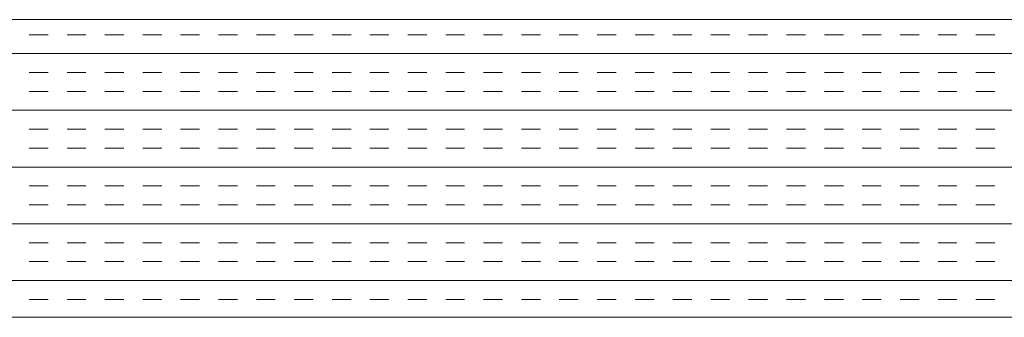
# Model space of a CAD drawing. Extents: x 3940905 to 4145695, y 925352 to 1109797.
# Tile 825 of 1056: x 4041040 to 4041206, y 1099952 to 1100002. Entities that reach past the tile are written whole.
import ezdxf

# ---------------------------------------------------------------- set-up
doc = ezdxf.new("R2010")
doc.units = 0
doc.header["$LTSCALE"] = 750
doc.header["$MEASUREMENT"] = 0
doc.layers.add('CKD Equipments', color=252, linetype='CONTINUOUS', lineweight=0)

msp = doc.modelspace()

# ---------------------------------------------------------------- linework, layer by layer
at = {"layer": 'CKD Equipments'}
for p, q in [((4040574.42, 1100001.64, -7.61), (4041292.42, 1100001.64, -7.61)), ((4040524.42, 1099951.64, -7.61), (4041342.42, 1099951.64, -7.61))]:
    msp.add_line(p, q, dxfattribs=at)
at = {"layer": 'CKD Equipments', "color": 4, "linetype": 'Continuous'}
for p, q in [((4041045.25, 1099999.11, -7.61), (4041042.07, 1099999.11, -7.61)), ((4041051.6, 1099999.11, -7.61), (4041048.42, 1099999.11, -7.61)), ((4041057.95, 1099999.11, -7.61), (4041054.77, 1099999.11, -7.61)), ((4041064.3, 1099999.11, -7.61), (4041061.12, 1099999.11, -7.61)), ((4041070.65, 1099999.11, -7.61), (4041067.47, 1099999.11, -7.61)), ((4041077, 1099999.11, -7.61), (4041073.82, 1099999.11, -7.61)), ((4041083.35, 1099999.11, -7.61), (4041080.17, 1099999.11, -7.61)), ((4041089.7, 1099999.11, -7.61), (4041086.52, 1099999.11, -7.61)), ((4041096.05, 1099999.11, -7.61), (4041092.87, 1099999.11, -7.61)), ((4041102.4, 1099999.11, -7.61), (4041099.22, 1099999.11, -7.61)), ((4041108.75, 1099999.11, -7.61), (4041105.57, 1099999.11, -7.61)), ((4041115.1, 1099999.11, -7.61), (4041111.92, 1099999.11, -7.61)), ((4041121.45, 1099999.11, -7.61), (4041118.27, 1099999.11, -7.61)), ((4041127.8, 1099999.11, -7.61), (4041124.62, 1099999.11, -7.61)), ((4041134.15, 1099999.11, -7.61), (4041130.97, 1099999.11, -7.61)), ((4041140.5, 1099999.11, -7.61), (4041137.32, 1099999.11, -7.61)), ((4041146.85, 1099999.11, -7.61), (4041143.67, 1099999.11, -7.61)), ((4041153.2, 1099999.11, -7.61), (4041150.02, 1099999.11, -7.61)), ((4041159.55, 1099999.11, -7.61), (4041156.37, 1099999.11, -7.61)), ((4041165.9, 1099999.11, -7.61), (4041162.72, 1099999.11, -7.61)), ((4041172.25, 1099999.11, -7.61), (4041169.07, 1099999.11, -7.61)), ((4041178.6, 1099999.11, -7.61), (4041175.42, 1099999.11, -7.61)), ((4041184.95, 1099999.11, -7.61), (4041181.77, 1099999.11, -7.61)), ((4041191.3, 1099999.11, -7.61), (4041188.12, 1099999.11, -7.61)), ((4041197.65, 1099999.11, -7.61), (4041194.47, 1099999.11, -7.61)), ((4041204, 1099999.11, -7.61), (4041200.82, 1099999.11, -7.61)), ((4041342.42, 1099995.93, -7.61), (4040524.42, 1099995.93, -7.61)), ((4041045.25, 1099992.76, -7.61), (4041042.07, 1099992.76, -7.61)), ((4041051.6, 1099992.76, -7.61), (4041048.42, 1099992.76, -7.61)), ((4041057.95, 1099992.76, -7.61), (4041054.77, 1099992.76, -7.61)), ((4041064.3, 1099992.76, -7.61), (4041061.12, 1099992.76, -7.61)), ((4041070.65, 1099992.76, -7.61), (4041067.47, 1099992.76, -7.61)), ((4041077, 1099992.76, -7.61), (4041073.82, 1099992.76, -7.61)), ((4041083.35, 1099992.76, -7.61), (4041080.17, 1099992.76, -7.61)), ((4041089.7, 1099992.76, -7.61), (4041086.52, 1099992.76, -7.61)), ((4041096.05, 1099992.76, -7.61), (4041092.87, 1099992.76, -7.61)), ((4041102.4, 1099992.76, -7.61), (4041099.22, 1099992.76, -7.61)), ((4041108.75, 1099992.76, -7.61), (4041105.57, 1099992.76, -7.61)), ((4041115.1, 1099992.76, -7.61), (4041111.92, 1099992.76, -7.61)), ((4041121.45, 1099992.76, -7.61), (4041118.27, 1099992.76, -7.61)), ((4041127.8, 1099992.76, -7.61), (4041124.62, 1099992.76, -7.61)), ((4041134.15, 1099992.76, -7.61), (4041130.97, 1099992.76, -7.61)), ((4041140.5, 1099992.76, -7.61), (4041137.32, 1099992.76, -7.61)), ((4041146.85, 1099992.76, -7.61), (4041143.67, 1099992.76, -7.61)), ((4041153.2, 1099992.76, -7.61), (4041150.02, 1099992.76, -7.61)), ((4041159.55, 1099992.76, -7.61), (4041156.37, 1099992.76, -7.61)), ((4041165.9, 1099992.76, -7.61), (4041162.72, 1099992.76, -7.61)), ((4041172.25, 1099992.76, -7.61), (4041169.07, 1099992.76, -7.61)), ((4041178.6, 1099992.76, -7.61), (4041175.42, 1099992.76, -7.61)), ((4041184.95, 1099992.76, -7.61), (4041181.77, 1099992.76, -7.61)), ((4041191.3, 1099992.76, -7.61), (4041188.12, 1099992.76, -7.61)), ((4041197.65, 1099992.76, -7.61), (4041194.47, 1099992.76, -7.61)), ((4041204, 1099992.76, -7.61), (4041200.82, 1099992.76, -7.61)), ((4041045.25, 1099989.58, -7.61), (4041042.07, 1099989.58, -7.61)), ((4041051.6, 1099989.58, -7.61), (4041048.42, 1099989.58, -7.61)), ((4041057.95, 1099989.58, -7.61), (4041054.77, 1099989.58, -7.61)), ((4041064.3, 1099989.58, -7.61), (4041061.12, 1099989.58, -7.61)), ((4041070.65, 1099989.58, -7.61), (4041067.47, 1099989.58, -7.61)), ((4041077, 1099989.58, -7.61), (4041073.82, 1099989.58, -7.61)), ((4041083.35, 1099989.58, -7.61), (4041080.17, 1099989.58, -7.61)), ((4041089.7, 1099989.58, -7.61), (4041086.52, 1099989.58, -7.61)), ((4041096.05, 1099989.58, -7.61), (4041092.87, 1099989.58, -7.61)), ((4041102.4, 1099989.58, -7.61), (4041099.22, 1099989.58, -7.61)), ((4041108.75, 1099989.58, -7.61), (4041105.57, 1099989.58, -7.61)), ((4041115.1, 1099989.58, -7.61), (4041111.92, 1099989.58, -7.61)), ((4041121.45, 1099989.58, -7.61), (4041118.27, 1099989.58, -7.61)), ((4041127.8, 1099989.58, -7.61), (4041124.62, 1099989.58, -7.61)), ((4041134.15, 1099989.58, -7.61), (4041130.97, 1099989.58, -7.61)), ((4041140.5, 1099989.58, -7.61), (4041137.32, 1099989.58, -7.61)), ((4041146.85, 1099989.58, -7.61), (4041143.67, 1099989.58, -7.61)), ((4041153.2, 1099989.58, -7.61), (4041150.02, 1099989.58, -7.61)), ((4041159.55, 1099989.58, -7.61), (4041156.37, 1099989.58, -7.61)), ((4041165.9, 1099989.58, -7.61), (4041162.72, 1099989.58, -7.61)), ((4041172.25, 1099989.58, -7.61), (4041169.07, 1099989.58, -7.61)), ((4041178.6, 1099989.58, -7.61), (4041175.42, 1099989.58, -7.61)), ((4041184.95, 1099989.58, -7.61), (4041181.77, 1099989.58, -7.61)), ((4041191.3, 1099989.58, -7.61), (4041188.12, 1099989.58, -7.61)), ((4041197.65, 1099989.58, -7.61), (4041194.47, 1099989.58, -7.61)), ((4041204, 1099989.58, -7.61), (4041200.82, 1099989.58, -7.61)), ((4041342.42, 1099986.41, -7.61), (4040524.42, 1099986.41, -7.61)), ((4041045.25, 1099983.23, -7.61), (4041042.07, 1099983.23, -7.61)), ((4041051.6, 1099983.23, -7.61), (4041048.42, 1099983.23, -7.61)), ((4041057.95, 1099983.23, -7.61), (4041054.77, 1099983.23, -7.61)), ((4041064.3, 1099983.23, -7.61), (4041061.12, 1099983.23, -7.61)), ((4041070.65, 1099983.23, -7.61), (4041067.47, 1099983.23, -7.61)), ((4041077, 1099983.23, -7.61), (4041073.82, 1099983.23, -7.61)), ((4041083.35, 1099983.23, -7.61), (4041080.17, 1099983.23, -7.61)), ((4041089.7, 1099983.23, -7.61), (4041086.52, 1099983.23, -7.61)), ((4041096.05, 1099983.23, -7.61), (4041092.87, 1099983.23, -7.61)), ((4041102.4, 1099983.23, -7.61), (4041099.22, 1099983.23, -7.61)), ((4041108.75, 1099983.23, -7.61), (4041105.57, 1099983.23, -7.61)), ((4041115.1, 1099983.23, -7.61), (4041111.92, 1099983.23, -7.61)), ((4041121.45, 1099983.23, -7.61), (4041118.27, 1099983.23, -7.61)), ((4041127.8, 1099983.23, -7.61), (4041124.62, 1099983.23, -7.61)), ((4041134.15, 1099983.23, -7.61), (4041130.97, 1099983.23, -7.61)), ((4041140.5, 1099983.23, -7.61), (4041137.32, 1099983.23, -7.61)), ((4041146.85, 1099983.23, -7.61), (4041143.67, 1099983.23, -7.61)), ((4041153.2, 1099983.23, -7.61), (4041150.02, 1099983.23, -7.61)), ((4041159.55, 1099983.23, -7.61), (4041156.37, 1099983.23, -7.61)), ((4041165.9, 1099983.23, -7.61), (4041162.72, 1099983.23, -7.61)), ((4041172.25, 1099983.23, -7.61), (4041169.07, 1099983.23, -7.61)), ((4041178.6, 1099983.23, -7.61), (4041175.42, 1099983.23, -7.61)), ((4041184.95, 1099983.23, -7.61), (4041181.77, 1099983.23, -7.61)), ((4041191.3, 1099983.23, -7.61), (4041188.12, 1099983.23, -7.61)), ((4041197.65, 1099983.23, -7.61), (4041194.47, 1099983.23, -7.61)), ((4041204, 1099983.23, -7.61), (4041200.82, 1099983.23, -7.61)), ((4041045.25, 1099980.06, -7.61), (4041042.07, 1099980.06, -7.61)), ((4041051.6, 1099980.06, -7.61), (4041048.42, 1099980.06, -7.61)), ((4041057.95, 1099980.06, -7.61), (4041054.77, 1099980.06, -7.61)), ((4041064.3, 1099980.06, -7.61), (4041061.12, 1099980.06, -7.61)), ((4041070.65, 1099980.06, -7.61), (4041067.47, 1099980.06, -7.61)), ((4041077, 1099980.06, -7.61), (4041073.82, 1099980.06, -7.61)), ((4041083.35, 1099980.06, -7.61), (4041080.17, 1099980.06, -7.61)), ((4041089.7, 1099980.06, -7.61), (4041086.52, 1099980.06, -7.61)), ((4041096.05, 1099980.06, -7.61), (4041092.87, 1099980.06, -7.61)), ((4041102.4, 1099980.06, -7.61), (4041099.22, 1099980.06, -7.61)), ((4041108.75, 1099980.06, -7.61), (4041105.57, 1099980.06, -7.61)), ((4041115.1, 1099980.06, -7.61), (4041111.92, 1099980.06, -7.61)), ((4041121.45, 1099980.06, -7.61), (4041118.27, 1099980.06, -7.61)), ((4041127.8, 1099980.06, -7.61), (4041124.62, 1099980.06, -7.61)), ((4041134.15, 1099980.06, -7.61), (4041130.97, 1099980.06, -7.61)), ((4041140.5, 1099980.06, -7.61), (4041137.32, 1099980.06, -7.61)), ((4041146.85, 1099980.06, -7.61), (4041143.67, 1099980.06, -7.61)), ((4041153.2, 1099980.06, -7.61), (4041150.02, 1099980.06, -7.61)), ((4041159.55, 1099980.06, -7.61), (4041156.37, 1099980.06, -7.61)), ((4041165.9, 1099980.06, -7.61), (4041162.72, 1099980.06, -7.61)), ((4041172.25, 1099980.06, -7.61), (4041169.07, 1099980.06, -7.61)), ((4041178.6, 1099980.06, -7.61), (4041175.42, 1099980.06, -7.61)), ((4041184.95, 1099980.06, -7.61), (4041181.77, 1099980.06, -7.61)), ((4041191.3, 1099980.06, -7.61), (4041188.12, 1099980.06, -7.61)), ((4041197.65, 1099980.06, -7.61), (4041194.47, 1099980.06, -7.61)), ((4041204, 1099980.06, -7.61), (4041200.82, 1099980.06, -7.61)), ((4041342.42, 1099976.88, -7.61), (4040524.42, 1099976.88, -7.61)), ((4041045.25, 1099973.71, -7.61), (4041042.07, 1099973.71, -7.61)), ((4041051.6, 1099973.71, -7.61), (4041048.42, 1099973.71, -7.61)), ((4041057.95, 1099973.71, -7.61), (4041054.77, 1099973.71, -7.61)), ((4041064.3, 1099973.71, -7.61), (4041061.12, 1099973.71, -7.61)), ((4041070.65, 1099973.71, -7.61), (4041067.47, 1099973.71, -7.61)), ((4041077, 1099973.71, -7.61), (4041073.82, 1099973.71, -7.61)), ((4041083.35, 1099973.71, -7.61), (4041080.17, 1099973.71, -7.61)), ((4041089.7, 1099973.71, -7.61), (4041086.52, 1099973.71, -7.61)), ((4041096.05, 1099973.71, -7.61), (4041092.87, 1099973.71, -7.61)), ((4041102.4, 1099973.71, -7.61), (4041099.22, 1099973.71, -7.61)), ((4041108.75, 1099973.71, -7.61), (4041105.57, 1099973.71, -7.61)), ((4041115.1, 1099973.71, -7.61), (4041111.92, 1099973.71, -7.61)), ((4041121.45, 1099973.71, -7.61), (4041118.27, 1099973.71, -7.61)), ((4041127.8, 1099973.71, -7.61), (4041124.62, 1099973.71, -7.61)), ((4041134.15, 1099973.71, -7.61), (4041130.97, 1099973.71, -7.61)), ((4041140.5, 1099973.71, -7.61), (4041137.32, 1099973.71, -7.61)), ((4041146.85, 1099973.71, -7.61), (4041143.67, 1099973.71, -7.61)), ((4041153.2, 1099973.71, -7.61), (4041150.02, 1099973.71, -7.61)), ((4041159.55, 1099973.71, -7.61), (4041156.37, 1099973.71, -7.61)), ((4041165.9, 1099973.71, -7.61), (4041162.72, 1099973.71, -7.61)), ((4041172.25, 1099973.71, -7.61), (4041169.07, 1099973.71, -7.61)), ((4041178.6, 1099973.71, -7.61), (4041175.42, 1099973.71, -7.61)), ((4041184.95, 1099973.71, -7.61), (4041181.77, 1099973.71, -7.61)), ((4041191.3, 1099973.71, -7.61), (4041188.12, 1099973.71, -7.61)), ((4041197.65, 1099973.71, -7.61), (4041194.47, 1099973.71, -7.61)), ((4041204, 1099973.71, -7.61), (4041200.82, 1099973.71, -7.61)), ((4041045.25, 1099970.53, -7.61), (4041042.07, 1099970.53, -7.61)), ((4041051.6, 1099970.53, -7.61), (4041048.42, 1099970.53, -7.61)), ((4041057.95, 1099970.53, -7.61), (4041054.77, 1099970.53, -7.61)), ((4041064.3, 1099970.53, -7.61), (4041061.12, 1099970.53, -7.61)), ((4041070.65, 1099970.53, -7.61), (4041067.47, 1099970.53, -7.61)), ((4041077, 1099970.53, -7.61), (4041073.82, 1099970.53, -7.61)), ((4041083.35, 1099970.53, -7.61), (4041080.17, 1099970.53, -7.61)), ((4041089.7, 1099970.53, -7.61), (4041086.52, 1099970.53, -7.61)), ((4041096.05, 1099970.53, -7.61), (4041092.87, 1099970.53, -7.61)), ((4041102.4, 1099970.53, -7.61), (4041099.22, 1099970.53, -7.61)), ((4041108.75, 1099970.53, -7.61), (4041105.57, 1099970.53, -7.61)), ((4041115.1, 1099970.53, -7.61), (4041111.92, 1099970.53, -7.61)), ((4041121.45, 1099970.53, -7.61), (4041118.27, 1099970.53, -7.61)), ((4041127.8, 1099970.53, -7.61), (4041124.62, 1099970.53, -7.61)), ((4041134.15, 1099970.53, -7.61), (4041130.97, 1099970.53, -7.61)), ((4041140.5, 1099970.53, -7.61), (4041137.32, 1099970.53, -7.61)), ((4041146.85, 1099970.53, -7.61), (4041143.67, 1099970.53, -7.61)), ((4041153.2, 1099970.53, -7.61), (4041150.02, 1099970.53, -7.61)), ((4041159.55, 1099970.53, -7.61), (4041156.37, 1099970.53, -7.61)), ((4041165.9, 1099970.53, -7.61), (4041162.72, 1099970.53, -7.61)), ((4041172.25, 1099970.53, -7.61), (4041169.07, 1099970.53, -7.61)), ((4041178.6, 1099970.53, -7.61), (4041175.42, 1099970.53, -7.61)), ((4041184.95, 1099970.53, -7.61), (4041181.77, 1099970.53, -7.61)), ((4041191.3, 1099970.53, -7.61), (4041188.12, 1099970.53, -7.61)), ((4041197.65, 1099970.53, -7.61), (4041194.47, 1099970.53, -7.61)), ((4041204, 1099970.53, -7.61), (4041200.82, 1099970.53, -7.61)), ((4041342.42, 1099967.36, -7.61), (4040524.42, 1099967.36, -7.61)), ((4041045.25, 1099964.18, -7.61), (4041042.07, 1099964.18, -7.61)), ((4041051.6, 1099964.18, -7.61), (4041048.42, 1099964.18, -7.61)), ((4041057.95, 1099964.18, -7.61), (4041054.77, 1099964.18, -7.61)), ((4041064.3, 1099964.18, -7.61), (4041061.12, 1099964.18, -7.61)), ((4041070.65, 1099964.18, -7.61), (4041067.47, 1099964.18, -7.61)), ((4041077, 1099964.18, -7.61), (4041073.82, 1099964.18, -7.61)), ((4041083.35, 1099964.18, -7.61), (4041080.17, 1099964.18, -7.61)), ((4041089.7, 1099964.18, -7.61), (4041086.52, 1099964.18, -7.61)), ((4041096.05, 1099964.18, -7.61), (4041092.87, 1099964.18, -7.61)), ((4041102.4, 1099964.18, -7.61), (4041099.22, 1099964.18, -7.61)), ((4041108.75, 1099964.18, -7.61), (4041105.57, 1099964.18, -7.61)), ((4041115.1, 1099964.18, -7.61), (4041111.92, 1099964.18, -7.61)), ((4041121.45, 1099964.18, -7.61), (4041118.27, 1099964.18, -7.61)), ((4041127.8, 1099964.18, -7.61), (4041124.62, 1099964.18, -7.61)), ((4041134.15, 1099964.18, -7.61), (4041130.97, 1099964.18, -7.61)), ((4041140.5, 1099964.18, -7.61), (4041137.32, 1099964.18, -7.61)), ((4041146.85, 1099964.18, -7.61), (4041143.67, 1099964.18, -7.61)), ((4041153.2, 1099964.18, -7.61), (4041150.02, 1099964.18, -7.61)), ((4041159.55, 1099964.18, -7.61), (4041156.37, 1099964.18, -7.61)), ((4041165.9, 1099964.18, -7.61), (4041162.72, 1099964.18, -7.61)), ((4041172.25, 1099964.18, -7.61), (4041169.07, 1099964.18, -7.61)), ((4041178.6, 1099964.18, -7.61), (4041175.42, 1099964.18, -7.61)), ((4041184.95, 1099964.18, -7.61), (4041181.77, 1099964.18, -7.61)), ((4041191.3, 1099964.18, -7.61), (4041188.12, 1099964.18, -7.61)), ((4041197.65, 1099964.18, -7.61), (4041194.47, 1099964.18, -7.61)), ((4041204, 1099964.18, -7.61), (4041200.82, 1099964.18, -7.61)), ((4041045.25, 1099961.01, -7.61), (4041042.07, 1099961.01, -7.61)), ((4041051.6, 1099961.01, -7.61), (4041048.42, 1099961.01, -7.61)), ((4041057.95, 1099961.01, -7.61), (4041054.77, 1099961.01, -7.61)), ((4041064.3, 1099961.01, -7.61), (4041061.12, 1099961.01, -7.61)), ((4041070.65, 1099961.01, -7.61), (4041067.47, 1099961.01, -7.61)), ((4041077, 1099961.01, -7.61), (4041073.82, 1099961.01, -7.61)), ((4041083.35, 1099961.01, -7.61), (4041080.17, 1099961.01, -7.61)), ((4041089.7, 1099961.01, -7.61), (4041086.52, 1099961.01, -7.61)), ((4041096.05, 1099961.01, -7.61), (4041092.87, 1099961.01, -7.61)), ((4041102.4, 1099961.01, -7.61), (4041099.22, 1099961.01, -7.61)), ((4041108.75, 1099961.01, -7.61), (4041105.57, 1099961.01, -7.61)), ((4041115.1, 1099961.01, -7.61), (4041111.92, 1099961.01, -7.61)), ((4041121.45, 1099961.01, -7.61), (4041118.27, 1099961.01, -7.61)), ((4041127.8, 1099961.01, -7.61), (4041124.62, 1099961.01, -7.61)), ((4041134.15, 1099961.01, -7.61), (4041130.97, 1099961.01, -7.61)), ((4041140.5, 1099961.01, -7.61), (4041137.32, 1099961.01, -7.61)), ((4041146.85, 1099961.01, -7.61), (4041143.67, 1099961.01, -7.61)), ((4041153.2, 1099961.01, -7.61), (4041150.02, 1099961.01, -7.61)), ((4041159.55, 1099961.01, -7.61), (4041156.37, 1099961.01, -7.61)), ((4041165.9, 1099961.01, -7.61), (4041162.72, 1099961.01, -7.61)), ((4041172.25, 1099961.01, -7.61), (4041169.07, 1099961.01, -7.61)), ((4041178.6, 1099961.01, -7.61), (4041175.42, 1099961.01, -7.61)), ((4041184.95, 1099961.01, -7.61), (4041181.77, 1099961.01, -7.61)), ((4041191.3, 1099961.01, -7.61), (4041188.12, 1099961.01, -7.61)), ((4041197.65, 1099961.01, -7.61), (4041194.47, 1099961.01, -7.61)), ((4041204, 1099961.01, -7.61), (4041200.82, 1099961.01, -7.61)), ((4041342.42, 1099957.83, -7.61), (4040524.42, 1099957.83, -7.61)), ((4041045.25, 1099954.66, -7.61), (4041042.07, 1099954.66, -7.61)), ((4041051.6, 1099954.66, -7.61), (4041048.42, 1099954.66, -7.61)), ((4041057.95, 1099954.66, -7.61), (4041054.77, 1099954.66, -7.61)), ((4041064.3, 1099954.66, -7.61), (4041061.12, 1099954.66, -7.61)), ((4041070.65, 1099954.66, -7.61), (4041067.47, 1099954.66, -7.61)), ((4041077, 1099954.66, -7.61), (4041073.82, 1099954.66, -7.61)), ((4041083.35, 1099954.66, -7.61), (4041080.17, 1099954.66, -7.61)), ((4041089.7, 1099954.66, -7.61), (4041086.52, 1099954.66, -7.61)), ((4041096.05, 1099954.66, -7.61), (4041092.87, 1099954.66, -7.61)), ((4041102.4, 1099954.66, -7.61), (4041099.22, 1099954.66, -7.61)), ((4041108.75, 1099954.66, -7.61), (4041105.57, 1099954.66, -7.61)), ((4041115.1, 1099954.66, -7.61), (4041111.92, 1099954.66, -7.61)), ((4041121.45, 1099954.66, -7.61), (4041118.27, 1099954.66, -7.61)), ((4041127.8, 1099954.66, -7.61), (4041124.62, 1099954.66, -7.61)), ((4041134.15, 1099954.66, -7.61), (4041130.97, 1099954.66, -7.61)), ((4041140.5, 1099954.66, -7.61), (4041137.32, 1099954.66, -7.61)), ((4041146.85, 1099954.66, -7.61), (4041143.67, 1099954.66, -7.61)), ((4041153.2, 1099954.66, -7.61), (4041150.02, 1099954.66, -7.61)), ((4041159.55, 1099954.66, -7.61), (4041156.37, 1099954.66, -7.61)), ((4041165.9, 1099954.66, -7.61), (4041162.72, 1099954.66, -7.61)), ((4041172.25, 1099954.66, -7.61), (4041169.07, 1099954.66, -7.61)), ((4041178.6, 1099954.66, -7.61), (4041175.42, 1099954.66, -7.61)), ((4041184.95, 1099954.66, -7.61), (4041181.77, 1099954.66, -7.61)), ((4041191.3, 1099954.66, -7.61), (4041188.12, 1099954.66, -7.61)), ((4041197.65, 1099954.66, -7.61), (4041194.47, 1099954.66, -7.61)), ((4041204, 1099954.66, -7.61), (4041200.82, 1099954.66, -7.61))]:
    msp.add_line(p, q, dxfattribs=at)

doc.saveas('drawing.dxf')
